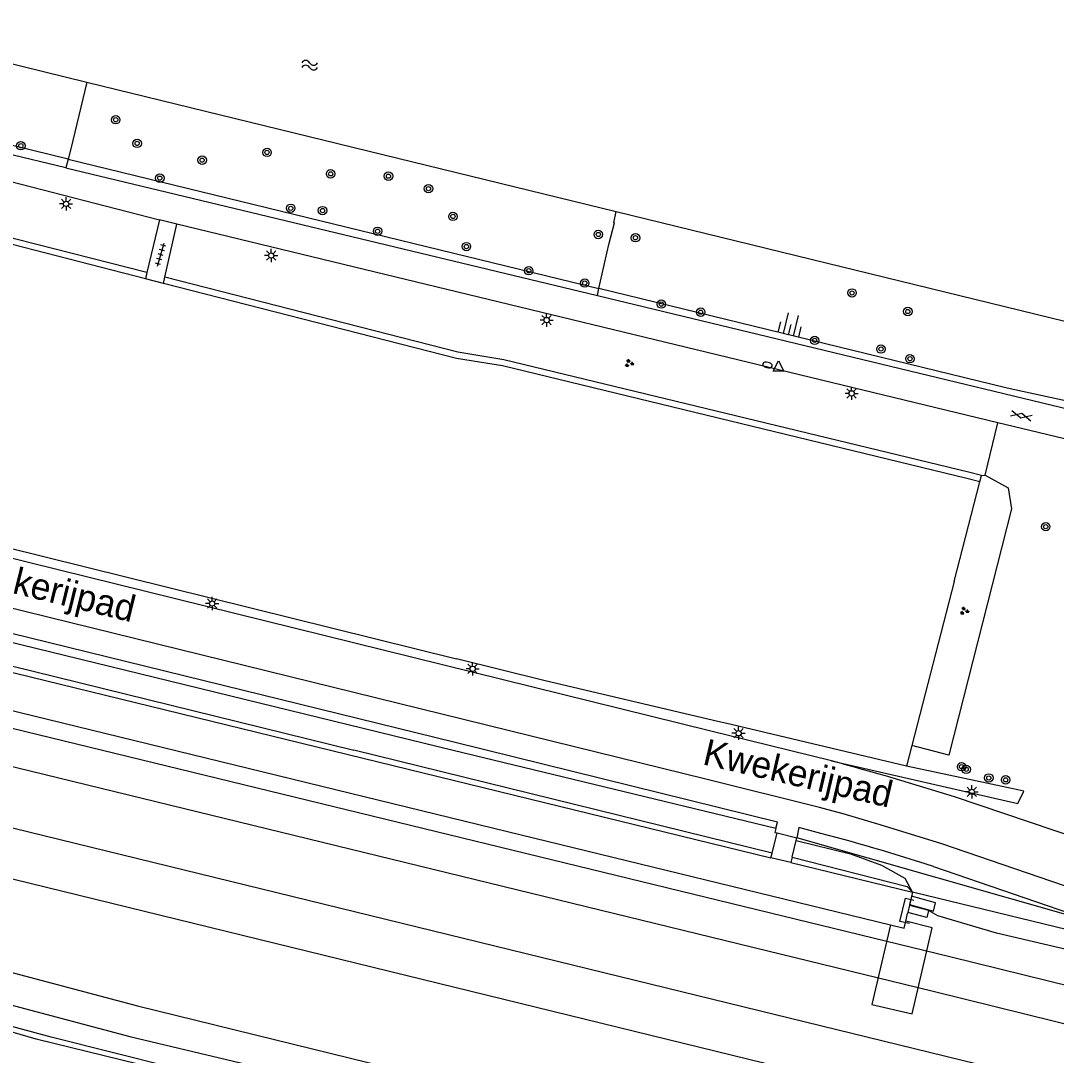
# Model space of a CAD drawing. Extents: x 131000 to 133014, y 396499 to 399001.
# Drawn here: x 131958.7 to 132056.8, y 397308.8 to 397406.9 of the extents above; entities that cross this region are included whole.
import ezdxf

# ---------------------------------------------------------------- set-up
doc = ezdxf.new("R2010")
doc.units = 0
for name, color, linetype in [('gg-afsc-erfafscheiding', 7, 'Continuous'), ('gg-afsc-hekwerk', 7, 'Continuous'), ('gg-afsc-muur', 7, 'Continuous'), ('gg-anno-openbare ruimte label', 7, 'Continuous'), ('gg-aspt-spoorlijn', 7, 'Continuous'), ('gg-bbg-overig bouwwerk', 7, 'Continuous'), ('gg-knt-BGT kruinlijn', 7, 'Continuous'), ('gg-knt-verharding', 7, 'Continuous'), ('gg-kntw-beschoeiing', 7, 'Continuous'), ('gt-grn-groengrens', 7, 'Continuous'), ('gt-symb-boom', 7, 'Continuous'), ('gt-symb-brandkraan', 7, 'Continuous'), ('gt-symb-gesloten verharding', 7, 'Continuous'), ('gt-symb-groenvak', 7, 'Continuous'), ('gt-symb-lichtmast', 7, 'Continuous'), ('gt-symb-talud symbool', 7, 'Continuous'), ('gt-symb-tegel verharding', 7, 'Continuous'), ('gt-symb-waterafsluiter', 7, 'Continuous'), ('gt-symb-watersymbool', 7, 'Continuous'), ('gx-grn-maaiveld', 7, 'Continuous')]:
    doc.layers.add(name, color=color, linetype=linetype)

# ---------------------------------------------------------------- blocks, each defined once
blk = doc.blocks.new('gt0-BOOM')
at = {"layer": 'gt-symb-boom'}
for radius in [0.4, 0.2]:
    blk.add_circle((0, 0), radius, dxfattribs=at)
blk = doc.blocks.new('gt0-LMAST')
at = {"layer": 'gt-symb-lichtmast'}
for p, q in [((-0.182, 0.173), (-0.447, 0.438)), ((-0.005, 0.246), (-0.005, 0.621)), ((0.172, 0.173), (0.437, 0.438)), ((-0.255, -0.004), (-0.63, -0.004)), ((-0.182, -0.181), (-0.447, -0.446)), ((-0.005, -0.254), (-0.005, -0.629)), ((0.437, -0.446), (0.172, -0.181)), ((0.245, -0.004), (0.62, -0.004))]:
    blk.add_line(p, q, dxfattribs=at)
blk.add_circle((-0.005, -0.004), 0.25, dxfattribs=at)
blk = doc.blocks.new('gt0-GRVAK')
at = {"layer": 'gt-symb-groenvak'}
for p, q in [((-0.11, 0.189), (-0.228, 0.24)), ((-0.182, 0.153), (0.088, 0.153)), ((-0.091, 0.211), (-0.156, 0.322)), ((-0.047, 0.214), (-0.047, 0.393)), ((-0.004, 0.211), (0.061, 0.322)), ((0.015, 0.189), (0.133, 0.24)), ((0.262, -0.052), (0.197, 0.059)), ((0.305, -0.049), (0.305, 0.13)), ((0.349, -0.052), (0.414, 0.059)), ((-0.245, -0.228), (-0.363, -0.177)), ((-0.318, -0.264), (-0.047, -0.264)), ((-0.226, -0.206), (-0.291, -0.095)), ((-0.183, -0.203), (-0.183, -0.024)), ((-0.139, -0.206), (-0.074, -0.095)), ((-0.12, -0.228), (-0.002, -0.177)), ((0.243, -0.074), (0.125, -0.023)), ((0.17, -0.11), (0.441, -0.11)), ((0.368, -0.074), (0.486, -0.023))]:
    blk.add_line(p, q, dxfattribs=at)
blk = doc.blocks.new('gt0-BR')
at = {"layer": 'gt-symb-brandkraan'}
for centre, radius, start, end in [((-0.244, 0), 0.206, 107.56694, 252.43307), ((0.599, -2.664), 3, 106.89205, 107.56694), ((0, -0.691), 0.938, 73.10799, 106.89205), ((-0.599, -2.664), 3, 72.43309, 73.10799), ((0.244, 0), 0.206, 287.56695, 72.43309), ((0.599, 2.664), 3, 252.43307, 253.10797), ((0, 0.691), 0.938, 253.10797, 286.89206), ((-0.599, 2.664), 3, 286.89206, 287.56695)]:
    blk.add_arc(centre, radius, start, end, dxfattribs=at)
blk = doc.blocks.new('gt0-WAFSL')
at = {"layer": 'gt-symb-waterafsluiter'}
for p, q in [((-0.5, -0.333), (0, 0.667)), ((0, 0.667), (0.5, -0.333)), ((0.5, -0.333), (-0.5, -0.333))]:
    blk.add_line(p, q, dxfattribs=at)
blk = doc.blocks.new('gt0-TALUD_1')
at = {"layer": 'gt-symb-talud symbool'}
for p, q in [((0, -1), (0, 0)), ((-1, -1), (-1, 0)), ((-0.5, -2), (-0.5, 0)), ((0.5, -2), (0.5, 0)), ((1, -1), (1, 0))]:
    blk.add_line(p, q, dxfattribs=at)
blk = doc.blocks.new('gt0-GESVH1')
at = {"layer": 'gt-symb-gesloten verharding'}
for p, q in [((-0.992, -0.261), (0.008, 0.239)), ((0.008, -0.261), (-0.992, 0.239)), ((0.008, 0.239), (1.008, -0.261)), ((1.008, 0.239), (0.008, -0.261))]:
    blk.add_line(p, q, dxfattribs=at)
blk = doc.blocks.new('gt0-TEG1')
at = {"layer": 'gt-symb-tegel verharding'}
for p, q in [((-1.125, 0), (1.125, 0)), ((-0.9, -0.25), (-0.9, 0.25)), ((-0.45, -0.25), (-0.45, 0.25)), ((0, -0.25), (0, 0.25)), ((0.45, -0.25), (0.45, 0.25)), ((0.9, -0.25), (0.9, 0.25))]:
    blk.add_line(p, q, dxfattribs=at)
blk = doc.blocks.new('gt0-WA')
at = {"layer": 'gt-symb-watersymbool'}
for centre, start, end in [((-0.323, 0.022), 28.07249, 151.92751), ((0.427, 0.422), 208.07248, 331.92751), ((-0.323, -0.428), 28.07249, 151.92751), ((0.427, -0.028), 208.07248, 331.92751)]:
    blk.add_arc(centre, 0.425, start, end, dxfattribs=at)

msp = doc.modelspace()

# ---------------------------------------------------------------- linework, layer by layer
at = {"layer": 'gg-afsc-erfafscheiding'}
for p, q in [((132047.114, 397353.729), (132049.545, 397363.172)), ((132049.545, 397363.172), (132048.33, 397363.485))]:
    msp.add_line(p, q, dxfattribs=at)
at = {"layer": 'gg-afsc-hekwerk'}
for p, q in [((131972.229, 397381.967), (131970.534, 397382.401)), ((132000, 397374.857), (131972.229, 397381.967)), ((132047.114, 397353.729), (132043.11, 397338.172)), ((132026.002, 397340.157), (132024.319, 397340.554)), ((132042.612, 397336.238), (132026.002, 397340.157)), ((132043.11, 397338.172), (132042.612, 397336.238)), ((132053.147, 397333.979), (132042.612, 397336.238)), ((132043.127, 397324.33), (132043.17, 397324.32)), ((132043.127, 397324.33), (132043.17, 397324.32)), ((132043.17, 397324.32), (132073.383, 397316.942)), ((132043.17, 397324.32), (132073.383, 397316.942))]:
    msp.add_line(p, q, dxfattribs=at)
for points in [[(131970.534, 397382.401), (131955.794, 397386.175), (131949.294, 397358.968), (132000, 397346.391)], [(132048.33, 397363.485), (132004.331, 397374.143), (132000, 397374.857)], [(132064.862, 397285.108), (132014.808, 397296.961), (131960.196, 397310.355), (131916.356, 397323.122), (131885.215, 397331.93), (131818.576, 397347.936), (131796.933, 397358.565), (131757.493, 397368.124)], [(132024.319, 397340.554), (132008.252, 397344.344), (132000, 397346.391)], [(132092.537, 397274.672), (132093.525, 397278.278), (132091.051, 397279.01), (132079.548, 397281.647), (132064.862, 397285.108), (132032.078, 397293.204), (132018.711, 397296.466), (131978.571, 397306.291), (131961.614, 397310.537), (131944.559, 397315.167)]]:
    msp.add_lwpolyline(points, dxfattribs=at)
at = {"layer": 'gg-afsc-muur'}
msp.add_lwpolyline([(132042.882, 397321.312), (132041.983, 397321.512), (132042.515, 397323.717), (132043.291, 397323.512)], dxfattribs=at)
at = {"layer": 'gg-aspt-spoorlijn'}
for p, q in [((131847.443, 397357.421), (132096.651, 397296.446)), ((131887.728, 397342.733), (132096.075, 397291.734))]:
    msp.add_line(p, q, dxfattribs=at)
for points in [[(131730.419, 397395.679), (131868.942, 397361.737), (131903.166, 397353.165), (132046.719, 397318.202), (132097.768, 397305.577)], [(131801.874, 397374.268), (132045.132, 397314.891), (132097.328, 397301.975)], [(131887.306, 397340.972), (131902.341, 397335.607), (131915.226, 397330.831), (131926.074, 397326.757), (131940.207, 397321.94), (131944.819, 397320.428), (131952.04, 397318.217), (131969.787, 397313.523), (132054.061, 397292.801), (132094.985, 397282.823)]]:
    msp.add_lwpolyline(points, dxfattribs=at)
at = {"layer": 'gg-bbg-overig bouwwerk'}
msp.add_lwpolyline([(132043.074, 397323.899), (132043, 397323.578), (132042.891, 397323.105), (132045.146, 397322.472), (132045.364, 397323.286), (132043.074, 397323.899)], dxfattribs=at)
at = {"layer": 'gg-knt-BGT kruinlijn'}
for q in [(131936.05, 397400.359), (132013.477, 397381.475)]:
    msp.add_line((131963.21, 397393.736), q, dxfattribs=at)
for points in [[(132061.016, 397370.099), (132052.13, 397372.04), (132013.477, 397381.475)], [(132031.765, 397327.59), (132042.682, 397324.811), (132043.159, 397324.271)]]:
    msp.add_lwpolyline(points, dxfattribs=at)
at = {"layer": 'gg-knt-verharding'}
for p, q in [((131962.999, 397392.921), (132013.327, 397380.81)), ((131956.643, 397391.917), (131971.876, 397387.996)), ((131971.876, 397387.996), (131970.674, 397382.985)), ((131973.52, 397387.581), (131971.876, 397387.996)), ((131972.364, 397382.552), (131973.52, 397387.581)), ((132051.266, 397368.763), (131973.52, 397387.581)), ((131970.674, 397382.985), (131970.534, 397382.401)), ((131972.229, 397381.967), (131972.364, 397382.552)), ((132013.327, 397380.81), (132060.98, 397369.311)), ((132083.663, 397360.921), (132051.266, 397368.763)), ((132024.08, 397339.541), (131948.179, 397358.291)), ((132059.828, 397329.038), (132047.146, 397333.312)), ((132030.23, 397330.323), (132030.137, 397329.949)), ((132030.137, 397329.949), (132030.351, 397329.896)), ((132030.351, 397329.896), (132032.215, 397329.438)), ((132032.147, 397329.168), (132032.215, 397329.438))]:
    msp.add_line(p, q, dxfattribs=at)
for points in [[(131962.999, 397392.921), (131957.204, 397394.314), (131957.078, 397393.738)], [(132030.23, 397330.323), (132030.378, 397330.918), (131999.854, 397338.464), (131950.365, 397350.632), (131910.741, 397360.439)], [(132060.991, 397323.707), (132045.939, 397328.875), (132040.122, 397330.678), (132036.614, 397331.701), (132034.35, 397332.303), (132023.598, 397334.994), (131950.88, 397352.888), (131947.077, 397353.829)], [(132035.488, 397336.724), (132025.76, 397339.127), (132024.08, 397339.541)], [(132033.789, 397330.034), (132032.42, 397330.4), (132032.215, 397329.438)], [(132045.174, 397326.716), (132060.252, 397321.543), (132062.504, 397320.806)]]:
    msp.add_lwpolyline(points, dxfattribs=at)
for centre, radius, start, end in [((131963.86, 397070.367), 275.819, 72.42484, 74.94834), ((131985.482, 397143.088), 193.087, 71.99225, 75.51169)]:
    msp.add_arc(centre, radius, start, end, dxfattribs=at)
at = {"layer": 'gg-kntw-beschoeiing'}
for p, q in [((131941.167, 397406.857), (131964.968, 397401.034)), ((131941.167, 397406.857), (131964.968, 397401.034)), ((131964.968, 397401.034), (132000, 397392.464)), ((131964.968, 397401.034), (132000, 397392.464)), ((132000, 397392.464), (132015.119, 397388.764)), ((132000, 397392.464), (132015.119, 397388.764)), ((132015.119, 397388.764), (132061.352, 397377.45)), ((132015.119, 397388.764), (132061.352, 397377.45))]:
    msp.add_line(p, q, dxfattribs=at)
at = {"layer": 'gt-grn-groengrens'}
for p, q in [((131963.21, 397393.736), (131962.999, 397392.921)), ((131970.674, 397382.985), (131955.397, 397386.896)), ((132013.327, 397380.81), (132013.477, 397381.475)), ((132050.061, 397363.784), (132051.266, 397368.763)), ((132049.545, 397363.172), (132049.695, 397363.753)), ((132049.695, 397363.753), (132050.061, 397363.784)), ((132062.504, 397320.806), (132032.215, 397329.438))]:
    msp.add_line(p, q, dxfattribs=at)
for points in [[(131964.968, 397401.034), (131963.463, 397394.713), (131963.21, 397393.736)], [(132013.477, 397381.475), (132014.417, 397385.645), (132014.946, 397387.69), (132014.882, 397387.71), (132015.119, 397388.764)], [(132049.695, 397363.753), (132048.475, 397364.067), (132004.472, 397374.726), (132000.123, 397375.445), (131972.364, 397382.552)], [(132030.23, 397330.323), (131999.669, 397337.721), (131950.187, 397349.815), (131873.899, 397369.548), (131871.85, 397372.264)], [(132050.061, 397363.784), (132052.23, 397362.587), (132052.553, 397360.616), (132046.621, 397337.268), (132043.11, 397338.172)], [(132035.488, 397336.724), (132053.157, 397332.672), (132053.704, 397333.86), (132053.147, 397333.979)]]:
    msp.add_lwpolyline(points, dxfattribs=at)
at = {"layer": 'gx-grn-maaiveld'}
for p, q in [((132029.87, 397327.975), (131990.252, 397337.742)), ((132029.87, 397327.975), (132030.351, 397329.896)), ((132031.765, 397327.59), (132032.149, 397329.167)), ((132032.149, 397329.167), (132032.147, 397329.168)), ((132029.763, 397327.547), (132029.87, 397327.975)), ((132031.643, 397327.087), (132029.763, 397327.547)), ((132031.765, 397327.59), (132031.643, 397327.087)), ((132031.643, 397327.087), (132043.159, 397324.271)), ((132043.159, 397324.271), (132042.879, 397323.052)), ((132043.159, 397324.271), (132043.127, 397324.33)), ((132042.879, 397323.052), (132042.717, 397322.343)), ((132042.53, 397321.526), (132042.698, 397322.26)), ((132042.717, 397322.343), (132042.698, 397322.26))]:
    msp.add_line(p, q, dxfattribs=at)
for points in [[(131773.392, 397386.922), (131873.211, 397362.425), (131920.515, 397350.625), (132004.818, 397330.038), (132041.097, 397321.185)], [(131732.985, 397381.463), (131760.606, 397374.822), (131759.585, 397370.66), (131791.936, 397362.64), (131854.61, 397347.814), (131886.275, 397338.155), (131925.106, 397323.917), (131939.256, 397319.095), (131943.912, 397317.568), (131951.217, 397315.332), (131969.045, 397310.616), (132053.802, 397290.43), (132065.195, 397287.116), (132066.829, 397285.59), (132067.499, 397285.439)], [(131869.502, 397366.806), (131869.377, 397366.776), (132029.763, 397327.547)], [(131869.502, 397366.806), (131870.95, 397367.153), (131990.252, 397337.742)], [(132032.149, 397329.167), (132037.309, 397327.925), (132040.244, 397326.857), (132042.437, 397325.618), (132042.655, 397325.211), (132043.127, 397324.33)], [(132044.698, 397322.555), (132044.544, 397321.898), (132042.717, 397322.343)], [(132042.879, 397323.052), (132044.703, 397322.577), (132044.698, 397322.555)], [(132096.315, 397309.721), (132079.913, 397313.246), (132077.95, 397314.178), (132077.396, 397314.55), (132077.065, 397315.055), (132074.41, 397315.721), (132072.999, 397315.253), (132068.404, 397316.366), (132051.131, 397320.406), (132045.578, 397322.056), (132044.698, 397322.555)], [(132041.097, 397321.185), (132039.325, 397313.654), (132043.127, 397312.745), (132045.028, 397320.893), (132042.53, 397321.526)], [(132041.097, 397321.185), (132042.38, 397320.872), (132042.5, 397321.397), (132042.53, 397321.526)]]:
    msp.add_lwpolyline(points, dxfattribs=at)

# ---------------------------------------------------------------- block references
at = {"layer": 'gt-symb-boom'}
for p in [(131967.722, 397397.47), (131958.736, 397395.006), (131969.748, 397395.229), (131982.048, 397394.376), (131975.903, 397393.642), (131971.892, 397391.942), (131988.07, 397392.343), (131993.545, 397392.122), (131997.337, 397390.942), (131984.295, 397389.083), (131987.302, 397388.866), (131999.652, 397388.313), (131992.518, 397386.905), (132013.416, 397386.604), (132016.937, 397386.293), (132000.927, 397385.454), (132006.832, 397383.165), (132012.135, 397381.998), (132037.445, 397381.059), (132042.727, 397379.301), (132033.908, 397376.567), (132040.185, 397375.746), (132042.932, 397374.824), (132055.791, 397358.915), (132047.821, 397336.168), (132048.259, 397335.921), (132050.397, 397335.104), (132051.993, 397334.925)]:
    msp.add_blockref('gt0-BOOM', p, dxfattribs=at)
for p, rotation in [((132019.386, 397380.006), 166.75619797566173), ((132023.114, 397379.236), -12.410774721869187)]:
    msp.add_blockref('gt0-BOOM', p, dxfattribs=dict(at, rotation=rotation))
at = {"layer": 'gt-symb-brandkraan', "rotation": -12.938810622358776}
msp.add_blockref('gt0-BR', (132029.441, 397374.237), dxfattribs=at)
at = {"layer": 'gt-symb-gesloten verharding', "rotation": -13.535856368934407}
msp.add_blockref('gt0-GESVH1', (132053.475, 397369.441), dxfattribs=at)
at = {"layer": 'gt-symb-groenvak'}
for p in [(132016.328, 397374.389), (132048.074, 397350.929)]:
    msp.add_blockref('gt0-GRVAK', p, dxfattribs=at)
at = {"layer": 'gt-symb-lichtmast'}
for p in [(131963.02, 397389.504), (131982.447, 397384.607), (132008.532, 397378.493), (132037.416, 397371.549), (131976.858, 397351.634), (132001.524, 397345.453), (132026.709, 397339.341), (132048.784, 397333.791)]:
    msp.add_blockref('gt0-LMAST', p, dxfattribs=at)
at = {"layer": 'gt-symb-talud symbool', "xscale": 1.0004763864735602, "yscale": 1.00047638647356, "rotation": 166.29711003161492}
msp.add_blockref('gt0-TALUD_1', (132031.4, 397377.1), dxfattribs=at)
at = {"layer": 'gt-symb-tegel verharding', "rotation": 73.61369433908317}
msp.add_blockref('gt0-TEG1', (131971.978, 397384.688), dxfattribs=at)
at = {"layer": 'gt-symb-waterafsluiter'}
msp.add_blockref('gt0-WAFSL', (132030.491, 397373.972), dxfattribs=at)
at = {"layer": 'gt-symb-watersymbool'}
msp.add_blockref('gt0-WA', (131986.03, 397402.644), dxfattribs=at)

# ---------------------------------------------------------------- texts
at = {"layer": 'gg-anno-openbare ruimte label'}
for rotation, p in [(346.2, (131951.523, 397354.197)), (346.9, (132023.199, 397336.413))]:
    msp.add_text('Kwekerijpad', height=2.5, rotation=rotation, dxfattribs=at).set_placement(p)

doc.saveas('drawing.dxf')
